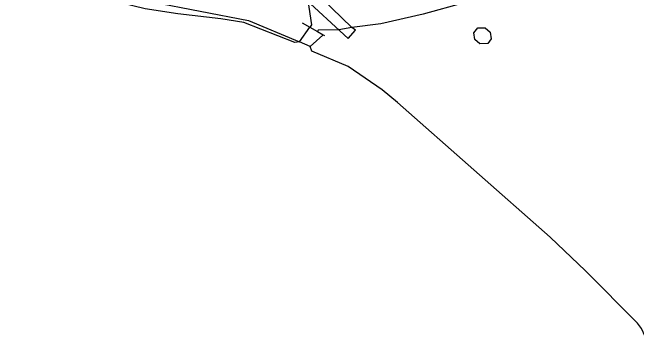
# Model space of a CAD drawing. Extents: x 161772 to 163123, y 383092 to 383917.
# Drawn here: x 161785.5 to 161916.9, y 383414.8 to 383483.7 of the extents above; entities that cross this region are included whole.
import ezdxf

# ---------------------------------------------------------------- set-up
doc = ezdxf.new("R2010")
doc.units = 0
for name, color, linetype in [('IMGEO_Dek', 7, 'Continuous'), ('IMGEO_Erf', 7, 'Continuous'), ('IMGEO_Pand', 7, 'Continuous'), ('IMGEO_Stuw', 7, 'Continuous'), ('IMGEO_Voetpad_open', 7, 'Continuous'), ('IMGEO_Waterloop', 7, 'Continuous')]:
    doc.layers.add(name, color=color, linetype=linetype)

msp = doc.modelspace()

# ---------------------------------------------------------------- linework, layer by layer
at = {"layer": 'IMGEO_Dek'}
msp.add_lwpolyline([(161848.59, 383488.64), (161848.14, 383489.04), (161846.43, 383487.26), (161856.17, 383478.22), (161857.72, 383479.93), (161856.95, 383480.51)], close=True, dxfattribs=at)
at = {"layer": 'IMGEO_Erf'}
msp.add_lwpolyline([(161785.48, 383589.12), (161785.75, 383587.77), (161785.88, 383555.34), (161789.24, 383508.64), (161790.88, 383496.79), (161797.03, 383491.24), (161806.03, 383487.85), (161814.82, 383485.93), (161835.15, 383482.02), (161845.94, 383477.51)], dxfattribs=at)
at = {"layer": 'IMGEO_Pand'}
msp.add_lwpolyline([(161883.9, 383477.08), (161882.81, 383478.02), (161882.62, 383479.38), (161883.48, 383480.42), (161884.99, 383480.47), (161886.08, 383479.53), (161886.28, 383478.13), (161885.55, 383477.13), (161883.9, 383477.08)], dxfattribs=at)
at = {"layer": 'IMGEO_Stuw'}
msp.add_lwpolyline([(161846.48, 383481.5), (161848.09, 383480.58), (161849.7, 383479.66), (161850.87, 383479), (161851.21, 383478.8)], dxfattribs=at)
at = {"layer": 'IMGEO_Voetpad_open'}
msp.add_lwpolyline([(161857.72, 383479.93), (161856.95, 383480.51), (161848.59, 383488.64), (161848.14, 383489.04), (161846.43, 383487.26), (161856.17, 383478.22), (161857.72, 383479.93)], dxfattribs=at)
at = {"layer": 'IMGEO_Waterloop'}
for points in [[(161928.94, 383500.43), (161926.82, 383499.72), (161925.04, 383499.11), (161923.22, 383498.39), (161911.18, 383494.77), (161905.23, 383492.98), (161880.59, 383485.74), (161871.96, 383483.31), (161863.03, 383481.3), (161856.95, 383480.51), (161854.23, 383480.06), (161849.87, 383479.93), (161849.7, 383479.66)], [(161845.94, 383477.51), (161844.96, 383477.33), (161834.19, 383481.59), (161829.33, 383482.37), (161820.29, 383483.4), (161813.42, 383484.42), (161807.98, 383485.75), (161804.71, 383486.9), (161796.36, 383490.63)], [(161847.68, 383486.23), (161848.42, 383481.06), (161848.15, 383480.67), (161848.09, 383480.58)], [(161845.94, 383477.51), (161848.09, 383480.58)], [(161848.09, 383480.58), (161849.7, 383479.66)], [(161849.7, 383479.66), (161850.87, 383479), (161850.8, 383478.89), (161848.18, 383476.5)], [(161848.18, 383476.5), (161845.94, 383477.51)], [(161919.77, 383414.82), (161919.19, 383415.03), (161918.72, 383415.43), (161917.92, 383417.13), (161917.07, 383418.26), (161906.16, 383429.29), (161898.72, 383436.35), (161866.53, 383464.75), (161863.31, 383467.37), (161856.18, 383472.31), (161848.49, 383475.55), (161848.18, 383476.5)]]:
    msp.add_lwpolyline(points, dxfattribs=at)

doc.saveas('drawing.dxf')
